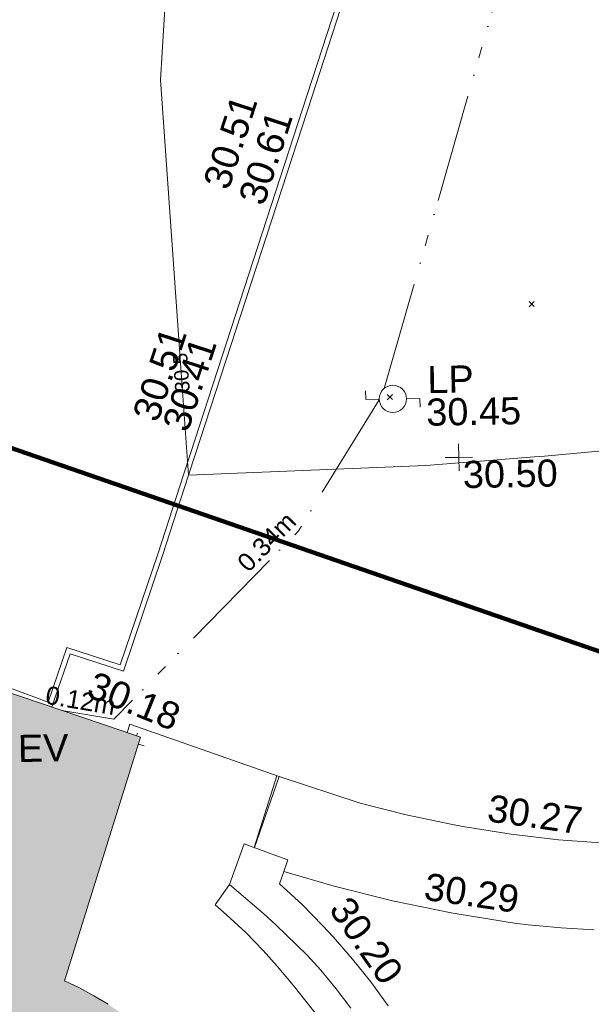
# Model space of a CAD drawing. Header units: millimetres. Extents: x -290717 to 520720, y -103372 to 287762.
# Tile 261 of 375: x 130475 to 138374, y 79420 to 93019. Entities that reach past the tile are written whole.
import ezdxf

# ---------------------------------------------------------------- set-up
doc = ezdxf.new("R2010")
doc.units = ezdxf.units.MM
doc.linetypes.add('IMPORT-UG_ELEC_STREET LIGHTING_QLB2 _2_', pattern=[2700, 1500, -300.0000000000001, 0, -250, 150, -300.0000000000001, 0, -200])
for name, color, linetype, lineweight, true_color in [('00_TOPO_EAVE', 7, 'Continuous', 9, 0x666666), ('00_TOPO_FURN_LAMP_POST', 7, 'Continuous', 9, 0x666666), ('00_UAV_BUILDING_OUTLINE', 5, 'Continuous', 9, 0x0000ff), ('00_UAV_CONCRETE', 9, 'Continuous', 9, 0x808080), ('00_UAV_EAVE', 7, 'Continuous', 9, 0x666666), ('00_UAV_FOOTPATH', 7, 'Continuous', 9, 0xa50000), ('00_UAV_FURN_LAMP_POST', 7, 'Continuous', 9, 0xa50000), ('00_UAV_KERB_BOTTOM', 1, 'Continuous', 9, 0xff0000), ('00_UAV_KERB_TOP', 7, 'Continuous', 9, 0xa500a5), ('00_UAV_LEVEL_SPOT', 7, 'Continuous', 9, 0x666666), ('00_UAV_WALL', 7, 'Continuous', 9, 0x7c00a5), ('01_DTM_CONTOUR_MNR', 7, 'Continuous', 9, 0xa5a552), ('01_DTM_CONTOUR_MNR_LABELS', 7, 'Continuous', 9, 0xa5a552), ('12333-PUM-2D-U-0001-C01 - Rev2_REVIT IMPORT_dwg', 7, 'Continuous', 9, 0x767676), ('A_RHA_Line', 7, 'Continuous', 9, 0x00a600), ('PUM-ELECTRIC-SL-QLB2', 7, 'IMPORT-UG_ELEC_STREET LIGHTING_QLB2 _2_', 9, 0xff7f7f)]:
    doc.layers.add(name, color=color, linetype=linetype, lineweight=lineweight, true_color=true_color)
for name, color, linetype, lineweight in [('00_UAV_SURFACE', 7, 'Continuous', 9), ('A_RHA_Detail', 7, 'Continuous', 9), ('GEN-TEXT', 7, 'Continuous', 9)]:
    doc.layers.add(name, color=color, linetype=linetype, lineweight=lineweight)
doc.styles.add('Arial_1', font='arial.ttf', dxfattribs={"height": 250})
doc.styles.add('Swis721 Lt BT_1', font='swissl.ttf', dxfattribs={"height": 200})
doc.styles.add('Swis721 Lt BT_2', font='swissl.ttf', dxfattribs={"height": 375})

# ---------------------------------------------------------------- blocks, each defined once
blk = doc.blocks.new('12333-PUM-2D-U-0001-C01 - Rev2_REVIT IMPORT_dwg_MSL_Eaves_SYM_1-V78-Site Location Plan Existing')
at = {"layer": '00_TOPO_EAVE', "color": 254, "true_color": 0xcccccc}
for p, q in [((84.05880818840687, 258.1988085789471), (116.0873754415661, 356.5791934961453)), ((356.5791934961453, -116.0873754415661), (147.2435561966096, -47.93638636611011))]:
    blk.add_line(p, q, dxfattribs=at)
blk = doc.blocks.new('12333-PUM-2D-U-0001-C01 - Rev2_REVIT IMPORT_dwg_MSL_Lamp_Post_SYM-2077240-Site Location Plan Existing')
at = {"layer": '00_TOPO_FURN_LAMP_POST', "color": 254, "true_color": 0xcccccc, "flags": 128}
for points in [[(-500.1060478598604, 0), (-1000.212095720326, 0), (-1000.212095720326, 316.7338303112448)], [(500.1060478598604, 0), (1000.21209571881, 0), (1000.21209571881, -316.7338303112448)]]:
    blk.add_lwpolyline(points, dxfattribs=at)
at = {"layer": '00_TOPO_FURN_LAMP_POST', "color": 254, "true_color": 0xcccccc}
blk.add_circle((0, 0), 500.1060478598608, dxfattribs=at)
blk = doc.blocks.new('12333-PUM-2D-U-0001-C01 - Rev2_REVIT IMPORT_dwg_UAV-2077255-Site Location Plan Existing')
at = {"layer": '00_UAV_LEVEL_SPOT', "color": 254, "true_color": 0xcccccc, "flags": 128}
for points in [[(500.0000000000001, 0), (0, 0), (0, 500.0000000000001)], [(0, -500.0000000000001), (0, 0), (-500.0000000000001, 0)]]:
    blk.add_lwpolyline(points, dxfattribs=at)
blk = doc.blocks.new('12333-PUM-2D-U-0001-C01 - Rev2_REVIT IMPORT_dwg_MGS62954_T2_Galway_ITM_3d_Rev1-2077680-Site Location Plan Existing')
at = {"layer": '00_UAV_CONCRETE', "color": 254, "true_color": 0xcccccc, "flags": 128}
blk.add_lwpolyline([(534038114.1108117, 725632057.0618747), (534037581.852, 725632750.8345), (534037367.0075736, 725633018.619787), (534037175.8519999, 725633238.8345), (534036940.9283855, 725633489.1902126), (534036680.040969, 725633739.0572511), (534036527.0156951, 725633881.6522334), (534036726.5075468, 725634156.0472265)], dxfattribs=at)
at = {"layer": '00_UAV_FOOTPATH', "color": 254, "true_color": 0xcccccc, "flags": 128}
for points in [[(534035349.3266553, 725636280.8783555), (534035390.5935, 725636393.3545), (534037441.5935, 725635636.3545002), (534038554.5935, 725635250.3545), (534039186.1791149, 725635076.6993076), (534039824.4826465, 725634929.6445007), (534039988.5935, 725634896.3545002), (534040024.559492, 725634890.0385182), (534040633.7452346, 725634783.0595131), (534041283.0753632, 725634696.8800559), (534041935.44474, 725634637.9673165)], [(534041756.9015221, 725633444.5522634), (534041301.4380479, 725633476.573857), (534041001.4951916, 725633510.3322992), (534040847.7150178, 725633527.6401931), (534040683.8519999, 725633550.8345001), (534039866.080618, 725633695.709419), (534039785.8520002, 725633711.8345001), (534038975.6102967, 725633894.1725316), (534038173.7148376, 725634110.280023), (534037482.8519999, 725634325.8345001)]]:
    blk.add_lwpolyline(points, dxfattribs=at)
at = {"layer": '00_UAV_KERB_BOTTOM', "color": 254, "true_color": 0xcccccc, "flags": 128}
for points in [[(534041199.2294124, 725654272.1952813), (534039630.5935, 725649698.3544999), (534039580.2270015, 725649557.4925431), (534038710.5935, 725647125.3544999), (534037923.6880752, 725644845.6910627), (534036292.5843765, 725640120.3869187), (534036196.0748683, 725639840.7990669)], [(534036196.0748683, 725639840.7990669), (534035816.5935, 725638738.3544999), (534035272.5935, 725637217.3545), (534034540.5935001, 725637471.3544999), (534034265.5935, 725636720.3545), (534033665.5117798, 725636952.9704477), (534031595.5935, 725637755.3544999), (534028977.9128458, 725638691.3944124), (534026248.5935002, 725639667.3545), (534025520.569249, 725637696.067142), (534024960.6805, 725636180.0440001), (534022843.6805001, 725636781.044), (534021699.0467719, 725637080.2408259), (534020758.6805, 725637326.044), (534020549.6805001, 725640916.0439999), (534020519.8383491, 725641346.8224517), (534020256.475177, 725645148.5316423), (534019068.2135424, 725645183.0933862), (534016972.6805, 725645244.0440001), (534014069.7659481, 725645305.2328852), (534012892.6805001, 725645330.044), (534012370.6805001, 725644527.044), (534010651.6805, 725644626.044), (534010595.8489875, 725644006.1415368)]]:
    blk.add_lwpolyline(points, dxfattribs=at)
at = {"layer": '00_UAV_KERB_TOP', "color": 254, "true_color": 0xcccccc, "flags": 128}
for points in [[(534041266.5514363, 725654252.7419388), (534039696.6599938, 725649675.2152342), (534039647.6013095, 725649538.0108926), (534038776.6365302, 725647102.1496131), (534037991.0221909, 725644826.2288461), (534036359.9169881, 725640100.9253242), (534036263.1965778, 725639820.7267852)], [(534036263.1965778, 725639820.7267853), (534035882.645702, 725638715.1751542), (534035315.1534944, 725637128.4919783), (534034582.6618798, 725637382.6625657), (534034315.0149775, 725636651.743207)]]:
    blk.add_lwpolyline(points, dxfattribs=at)
at = {"layer": '00_UAV_SURFACE', "color": 254, "true_color": 0xcccccc}
for p, q in [((534037410.1661021, 725635647.9539832), (534037078.9121668, 725634662.26422)), ((534037084.665198, 725634660.021033), (534037441.5935, 725635636.3544999))]:
    blk.add_line(p, q, dxfattribs=at)
at = {"layer": '00_UAV_WALL', "color": 254, "true_color": 0xcccccc, "flags": 128}
blk.add_lwpolyline([(534038890.9957772, 725632445.6804185), (534038657.1389943, 725632777.0031654), (534038409.612987, 725633098.2423799), (534038148.8519999, 725633408.8345001), (534038006.066137, 725633568.2585819), (534037725.9768934, 725633861.5396297), (534037420.1987872, 725634152.2487513), (534037482.4906229, 725634324.145271), (534037482.8519999, 725634325.8345001), (534037539.3663123, 725634482.7267343), (534037364.1783544, 725634551.0349596), (534036939.9494204, 725634716.4477308), (534036726.5075468, 725634156.0472265), (534037193.852, 725633742.8345), (534037359.25686, 725633587.698843), (534037786.8519999, 725633162.8345), (534037970.383294, 725632950.063466), (534038177.9659134, 725632689.7276008), (534038374.4647131, 725632420.9274366)], dxfattribs=at)
at = {"layer": '01_DTM_CONTOUR_MNR', "color": 254, "true_color": 0xcccccc, "flags": 128}
blk.add_lwpolyline([(534042587.9888192, 725640099.8403026), (534041182.1920258, 725639993.8636365), (534041047.1961574, 725639988.470969), (534039544.1975282, 725639896.7115564), (534036260.0000001, 725639820.0000002), (534036184.4651487, 725641238.6184862), (534035969.0620371, 725645284.0998907), (534036090, 725646800.0000001)], dxfattribs=at)
at = {"xscale": 0.375, "yscale": 0.375, "zscale": 0.375}
for name, p in [('12333-PUM-2D-U-0001-C01 - Rev2_REVIT IMPORT_dwg_MSL_Lamp_Post_SYM-2077240-Site Location Plan Existing', (534039102.5935, 725640823.3544999)), ('12333-PUM-2D-U-0001-C01 - Rev2_REVIT IMPORT_dwg_UAV-2077255-Site Location Plan Existing', (534040000.0000001, 725640000)), ('12333-PUM-2D-U-0001-C01 - Rev2_REVIT IMPORT_dwg_MSL_Eaves_SYM_1-V78-Site Location Plan Existing', (534035449.4072435, 725636136.8660975))]:
    blk.add_blockref(name, p, dxfattribs=at)
at = {"layer": '00_UAV_BUILDING_OUTLINE', "color": 251, "true_color": 0x666666, "insert": (534034924.5367981, 725637142.5915741), "char_height": 375, "width": 1495.902363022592, "attachment_point": 1, "rotation": 337.07459856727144, "line_spacing_factor": 1.005061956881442, "style": 'Swis721 Lt BT_2'}
blk.add_mtext('30.18', dxfattribs=at)
at = {"layer": '00_UAV_EAVE', "insert": (534033837.9633088, 725636273.6479424), "char_height": 375, "width": 736.078940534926, "attachment_point": 1, "line_spacing_factor": 1.005061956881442, "style": 'Swis721 Lt BT_2'}
blk.add_mtext('EV', dxfattribs=at)
at = {"layer": '00_UAV_FOOTPATH', "color": 251, "true_color": 0x666666, "char_height": 375, "width": 1495.902363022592, "attachment_point": 1, "line_spacing_factor": 1.005061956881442, "style": 'Swis721 Lt BT_2'}
for s, insert, rotation in [('30.27', (534040349.3052403, 725635339.8079743), 350.95508452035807), ('30.29', (534039456.0652949, 725634272.8060437), 350.8439695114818)]:
    blk.add_mtext(s, dxfattribs=dict(at, insert=insert, rotation=rotation))
at = {"layer": '00_UAV_FURN_LAMP_POST', "color": 251, "true_color": 0x666666, "char_height": 375, "attachment_point": 1, "line_spacing_factor": 1.005061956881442, "style": 'Swis721 Lt BT_2'}
for s, insert, width in [('LP', (534039583.5235642, 725641269.1917062), 707.5855621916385), ('30.45', (534039560.9800527, 725640818.6296078), 1495.902363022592)]:
    blk.add_mtext(s, dxfattribs=dict(at, insert=insert, width=width))
at = {"layer": '00_UAV_KERB_BOTTOM', "color": 251, "true_color": 0x666666, "char_height": 375, "width": 1495.902363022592, "attachment_point": 1, "rotation": 70.956098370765, "line_spacing_factor": 1.005061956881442, "style": 'Swis721 Lt BT_2'}
for s, insert in [('30.51', (534036527.7855785, 725643852.6921772)), ('30.41', (534035906.0323956, 725640518.2938555))]:
    blk.add_mtext(s, dxfattribs=dict(at, insert=insert))
at = {"layer": '00_UAV_KERB_TOP', "color": 251, "true_color": 0x666666, "char_height": 375, "width": 1495.902363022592, "attachment_point": 1, "line_spacing_factor": 1.005061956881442, "style": 'Swis721 Lt BT_2'}
for s, insert, rotation in [('30.61', (534037010.9285575, 725643628.1198512), 70.95607973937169), ('30.51', (534035495.6233541, 725640663.7418164), 70.95607974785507)]:
    blk.add_mtext(s, dxfattribs=dict(at, insert=insert, rotation=rotation))
at = {"layer": '00_UAV_LEVEL_SPOT', "insert": (534040051.8765643, 725639949.1441547), "char_height": 375, "width": 1495.902363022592, "attachment_point": 1, "line_spacing_factor": 1.005061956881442, "style": 'Swis721 Lt BT_2'}
blk.add_mtext('30.50', dxfattribs=at)
at = {"layer": '00_UAV_WALL', "color": 251, "true_color": 0x666666, "insert": (534038396.0797378, 725633998.6386093), "char_height": 375, "width": 1495.902363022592, "attachment_point": 1, "rotation": 304.1054646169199, "line_spacing_factor": 1.005061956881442, "style": 'Swis721 Lt BT_2'}
blk.add_mtext('30.20', dxfattribs=at)
at = {"layer": '01_DTM_CONTOUR_MNR_LABELS', "color": 251, "true_color": 0x666666, "insert": (534036085.1120812, 725641233.3283963), "char_height": 200, "width": 620.5117196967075, "attachment_point": 2, "rotation": 93.04785625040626, "line_spacing_factor": 1.005061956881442, "style": 'Swis721 Lt BT_1'}
blk.add_mtext('30.5', dxfattribs=at)
blk = doc.blocks.new('12333-PUM-2D-U-0001-C01 - Rev2_REVIT IMPORT_dwg-1620468-Site Location Plan Existing')
at = {"layer": 'GEN-TEXT', "color": 253, "true_color": 0xaaaaaa}
for p, q in [((399927.9948137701, 26209.28848232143), (399998.7054918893, 26279.99916044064)), ((399998.7054918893, 26209.28848232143), (399927.9948137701, 26279.99916044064)), ((397946.4299146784, 24958.78719585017), (398017.1405927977, 25029.49787396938)), ((398017.1405927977, 24958.78719585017), (397946.4299146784, 25029.49787396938))]:
    blk.add_line(p, q, dxfattribs=at)
at = {"layer": 'PUM-ELECTRIC-SL-QLB2', "color": 254, "true_color": 0xffd4d4, "flags": 128}
for points in [[(397906.4709149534, 25115.98561971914), (400490.3501528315, 33575.64382138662), (402897.350152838, 42654.64382129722), (403770.3501528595, 47866.64382135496), (403886.3501528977, 55624.64382138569), (403508.3501528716, 58601.64382134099), (401864.3501529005, 67972.64382138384), (400502.3501529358, 74624.64382138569), (399321.3501528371, 78696.64382131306), (396199.3501528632, 86118.64382133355), (393351.3501528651, 89605.64382129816), (390426.350152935, 94365.64382130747), (388193.3501529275, 99723.64382131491), (386636.1590225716, 104793.5218843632)], [(397835.6724116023, 24958.96603527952), (396688.350152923, 23169.64382131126), (394092.3501529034, 20613.64382132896), (393375.0267017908, 20747.3096973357)]]:
    blk.add_lwpolyline(points, dxfattribs=at)
blk.add_blockref('12333-PUM-2D-U-0001-C01 - Rev2_REVIT IMPORT_dwg_MGS62954_T2_Galway_ITM_3d_Rev1-2077680-Site Location Plan Existing', (-533641079.6498471, -725615854.3561786))
at = {"layer": 'PUM-ELECTRIC-SL-QLB2', "char_height": 250, "width": 1160.025439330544, "attachment_point": 2, "line_spacing_factor": 0.9417779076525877, "style": 'Arial_1'}
for s, insert, rotation in [('0.34m', (396155.9827146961, 23114.61977843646), 44.555165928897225), ('0.12m', (393658.8303612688, 21003.55630817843), 349.4445776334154)]:
    blk.add_mtext(s, dxfattribs=dict(at, insert=insert, rotation=rotation))

msp = doc.modelspace()

# ---------------------------------------------------------------- hatches: boundary and pattern name
at = {"layer": 'A_RHA_Detail', "true_color": 0xc0c0c0}
h = msp.add_hatch(color=9, dxfattribs=at)
h.paths.add_polyline_path([(-80880.60083898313, -68502.79057078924), (-80400.86592458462, -68483.4150911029), (-80400.86592458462, -62984.64684182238), (-24474.85765180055, -63009.32043784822), (-24456.14471274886, -50840.30023854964), (-36622.55041054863, -50831.65104346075), (-36622.5504104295, -44228.57792609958), (-50959.05265825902, -44213.68205212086), (-50959.05265825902, -42573.78171509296), (-54563.93258049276, -42571.21897729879), (-54565.69773355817, -45054.17447471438), (-92408.82109324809, -45027.27149617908), (-92411.78875845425, -49201.74309219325), (-100061.9988811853, -49201.74309219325), (-100052.221444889, -64852.82557835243), (-86120.90825231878, -64852.82557835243), (-86092.16626519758, -62957.90041523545), (-84861.10047611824, -62957.90041520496), (-84854.79054275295, -68240.10973718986), (-80870.60226895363, -68240.10973718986)])
h.paths.add_polyline_path([(-137238.9269955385, -68461.93840922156), (-132719.7426408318, -68433.06336920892), (-132847.0731201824, -62850.0428228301), (-130454.6837966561, -62916.63108081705), (-130498.2830220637, -61355.8539363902), (-117581.136331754, -61423.42893434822), (-117492.3908565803, -49183.91309186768), (-125136.5200282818, -49178.47881939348), (-125133.5727033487, -45032.61887132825), (-163007.1824077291, -45005.69421944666), (-163007.1824077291, -44090.29634113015), (-163123.8521375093, -44090.21339942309), (-163122.6389897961, -42383.751842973), (-166563.8543420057, -42383.75184295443), (-166565.0349082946, -44044.3982420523), (-193158.4656786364, -44025.49275802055), (-193195.152889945, -62863.6565097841), (-137269.7106414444, -62916.63108078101), (-137254.3708868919, -65679.90523788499)])
h.paths.add_polyline_path([(120310.9497607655, -32334.2823016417), (120312.4652266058, -31610.73011961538), (133451.2244789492, -31638.24899384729), (133469.2230092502, -19717.98315777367), (121295.7536929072, -19692.48606427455), (121319.8434528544, -8190.941560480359), (112277.0825929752, -8172.001674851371), (112263.1769726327, -14811.12345451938), (78285.85310969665, -14739.95861435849), (78292.82277619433, -8167.077575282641), (76545.55099677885, -8163.40371230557), (69355.76844230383, -8152.931592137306), (69353.66597202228, -9156.746357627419), (68372.60878942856, -9154.691552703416), (68372.60878942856, -13705.52853212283), (69333.72334743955, -13707.54156767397), (69325.07112544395, -16249.53369225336), (66623.4489111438, -16249.53369225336), (66619.79243932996, -17995.29925522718), (65989.07757491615, -17995.29925522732), (65985.44262769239, -19730.78799479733), (57152.23993372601, -19712.28702423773), (57127.42535098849, -31559.89461998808), (70277.87165423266, -31587.43801817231), (70277.87165428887, -32271.74147154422), (78263.96947906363, -32285.12944888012), (78266.62669288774, -31019.79372153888), (112335.8856506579, -31091.15111856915), (112335.8856506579, -32317.57330550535), (119781.4233959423, -32333.17321910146)])
h.paths.add_polyline_path([(7503.71740934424, -1791.43926322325), (15482.43097389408, -674.0213230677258), (15484.0826184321, 148.1327206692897), (56188.28042539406, 205.5276654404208), (56155.8432600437, 14338.31663138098), (18016.62665932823, 14236.4814953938), (17967.9025208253, 34313.18372075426), (21727.10644861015, 34324.06926249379), (21708.9097307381, 40608.10218319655), (18009.66447156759, 40608.10218325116), (17995.54603703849, 45483.75063445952), (9770.084212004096, 45420.63294734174), (3966.216019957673, 45443.14492469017), (3984.771235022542, 14176.56786831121), (1023.062455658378, 14176.56786840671), (-276.5134647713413, 14190.52623465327), (-231.6790044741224, 5976.811441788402), (-226.4491536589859, 193.7444677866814), (1220.250839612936, 179.5999159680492), (7477.609307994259, 143.2867556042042), (7488.638446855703, -674.0213230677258)])
h.paths.add_polyline_path([(77755.59663317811, 53.47451145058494), (77729.51881611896, 1699.844979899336), (94464.47132486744, 1659.976083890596), (94606.37913471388, 17991.39023626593), (88810.41901146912, 18015.03260816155), (88799.89418497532, 14436.74271609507), (69413.88950349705, 14457.87738898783), (69377.35724448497, 99.62816357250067), (70760.85642036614, 92.0068082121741)])
h.paths.add_polyline_path([(61252.12079698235, 46453.95617369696), (105774.7348988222, 46472.68783510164), (105768.2642197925, 61852.61234310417), (92285.13876306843, 61852.61234310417), (92308.59670397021, 65784.30757142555), (96107.46680002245, 65767.6044524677), (96059.6808111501, 75209.20847378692), (101084.8427276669, 75071.88872768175), (104988.0046543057, 74765.36560410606), (108403.6894220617, 74363.84089439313), (112009.2703903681, 73787.25420864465), (115645.3524814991, 73049.69667210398), (116890.8108050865, 72761.69136255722), (120208.9929832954, 71893.18353872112), (120865.241739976, 71703.68487155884), (124135.6329505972, 70669.67317909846), (127435.6253142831, 69480.50055823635), (127820.4368655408, 69394.93141813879), (128274.3081769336, 69331.69585757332), (128731.879114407, 69306.66104520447), (129189.9401456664, 69320.00258265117), (129645.2782985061, 69371.62688830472), (130094.6997111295, 69461.17185607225), (130535.0520071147, 69588.00939078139), (130963.2464342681, 69751.2498188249), (131376.279516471, 69949.74812593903), (131771.254123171, 70182.11198906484), (132162.5575600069, 70460.54046602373), (132496.0921582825, 70741.69081117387), (132820.8713676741, 71064.98072578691), (133117.4593294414, 71414.31364276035), (133383.77568926, 71787.23923958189), (133616.5473239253, 72178.53728446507), (133817.1647262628, 72590.54524901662), (133982.6025969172, 73017.89547517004), (134111.7005086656, 73457.59040804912), (134203.5529320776, 73906.545904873), (134257.5155882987, 74361.61286220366), (134272.5462649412, 74819.59931534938), (134250.5259874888, 75277.29281749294), (134189.6227572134, 75731.48297750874), (134090.9274700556, 76178.98397761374), (133955.1324028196, 76616.65691996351), (133783.1900598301, 77041.4318434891), (133576.3064937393, 77450.3292564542), (133335.9328436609, 77840.48103831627), (133063.7551572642, 78209.15055536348), (132761.6825665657, 78553.75185442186), (132431.8338935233, 78871.86780505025), (132076.5227904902, 79161.26705200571), (131698.2415079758, 79419.91966864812), (131299.6434187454, 79646.01139199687), (131093.5942456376, 79746.34209763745), (132146.0467355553, 83110.22226149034), (122787.763295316, 86282.54285521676), (121604.3555410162, 82800.35918872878), (117095.9864226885, 83870.84033788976), (116841.9598400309, 83526.35449576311), (116120.5435466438, 91221.9361197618), (110237.7341284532, 91274.27491024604), (110194.3680786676, 90435.39030217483), (104988.0046543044, 90486.49901569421), (104973.2761846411, 94309.82427956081), (103746.1314668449, 94309.82427962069), (103839.9937121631, 122852.1474272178), (96365.09202303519, 122931.9599471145), (96350.3400238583, 123952.416858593), (104555.5505249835, 123902.1925258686), (104607.3234457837, 120248.5396157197), (125502.5015002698, 120134.193340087), (125662.0200253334, 137657.3796883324), (114479.5865733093, 137699.2256881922), (114382.3062641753, 129149.9458158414), (104644.1590035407, 129187.997507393), (104577.9931702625, 126217.3903165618), (101184.4926405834, 126159.1566967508), (101264.6166812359, 135959.2655565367), (89967.23177303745, 135988.8856164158), (89927.63362986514, 125823.6463181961), (93630.53562299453, 125840.7948842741), (93580.6568888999, 122931.9599471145), (88697.38835373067, 122904.7310127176), (88679.38989541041, 95739.0914377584), (86378.25848993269, 95739.0914377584), (86378.18187189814, 96178.10083375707), (83279.5074328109, 96200.92083330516), (83273.62493422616, 95735.74732136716), (70169.67509616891, 95733.22421950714), (70166.2684274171, 96272.07409350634), (66674.99731291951, 96257.14073659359), (66654.74538556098, 95755.71092140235), (65784.77231076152, 95755.71092140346), (65887.65094981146, 117470.6305650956), (53473.34271625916, 117487.9046429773), (53434.44066306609, 98570.4634906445), (40649.41626913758, 98570.46349066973), (40610.16711556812, 94406.01479082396), (38853.82372865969, 94410.36303444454), (38848.65589191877, 89463.65332732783), (40612.46601909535, 89518.45976927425), (40665.38257359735, 86257.73741131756), (38372.19584673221, 86305.7230928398), (38369.79373532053, 76901.0507917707), (50937.95125076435, 76944.40198877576), (50922.88567283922, 74598.78180893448), (56484.90611318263, 74588.85093774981), (56484.9061131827, 75194.85181998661), (92465.40372273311, 75233.02581663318), (92645.92783659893, 71766.64845097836), (89810.5550181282, 69362.83965827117), (85313.16173971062, 69360.94750424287), (85313.16173971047, 66907.40508090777), (75210.14498260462, 66903.15451592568), (75210.14498260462, 63815.70944554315), (70819.40014306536, 63815.70999204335), (70819.21601502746, 64253.35708063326), (69456.8341568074, 64253.35708063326), (69455.71957374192, 66901.99623168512), (61303.3285675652, 66898.56680686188), (61304.56054652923, 63970.32021231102), (70500.41048205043, 63970.32021223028), (70500.40885431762, 61852.59006210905), (61245.64388480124, 61848.69637492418), (61252.12079698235, 46455.07044720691)])
h.paths.add_polyline_path([(-17153.16561239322, 48569.32684293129), (-17153.16561227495, 60770.38083690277), (-29362.88357762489, 60774.7042869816), (-29362.88357762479, 67399.20394583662), (-43507.25361058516, 67405.01911302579), (-43488.53133082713, 69093.07334179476), (-45766.41866234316, 69109.32868391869), (-45794.34620035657, 67405.01911302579), (-47272.11273197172, 67404.21245453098), (-47272.44887636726, 66454.91798912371), (-86004.56386335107, 66468.6329952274), (-86006.66970790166, 60521.58362724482), (-92662.8772251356, 60521.58362724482), (-92666.53762789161, 50184.35611936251), (-79752.016597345, 50179.78302554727), (-79752.016597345, 48591.49323813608), (-17157.71631240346, 48569.32845421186)])
h.paths.add_polyline_path([(-201056.4185879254, 48628.75479108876), (-138377.9751621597, 48634.64535782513), (-138377.9751621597, 50133.28202330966), (-125467.710581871, 50134.49533928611), (-125468.6909603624, 60566.19036866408), (-132186.8595615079, 60565.86652591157), (-132187.4203588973, 66533.01978768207), (-170643.3098734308, 66805.61809689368), (-170643.3098732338, 67738.78475851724), (-200340.0100486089, 67488.93693767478), (-200348.7175167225, 60827.7802510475), (-201057.5650552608, 60827.71357562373), (-201056.6510294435, 51102.0431337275)])
h.paths.add_polyline_path([(-240051.5126725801, 54769.1949116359), (-239444.4902595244, 54811.10754483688), (-239186.5396225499, 54841.92927608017), (-238764.8191578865, 54940.98166103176), (-238382.4735933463, 55122.46891391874), (-237990.3402229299, 55354.87497237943), (-237269.2031026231, 55936.21514997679), (-237030.2712443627, 56228.66101920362), (-236793.0039600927, 56569.31473977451), (-236554.5880579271, 57004.26389721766), (-236432.7219585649, 57267.46508911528), (-236300.0815274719, 57753.26239002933), (-236250.7285154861, 58017.17885687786), (-236235.6490610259, 58516.21786795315), (-236233.2538430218, 58987.85640057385), (-236213.702979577, 59823.48083772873), (-236363.8287856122, 59820.8603820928), (-236634.0279869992, 60698.06075831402), (-236391.9547756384, 61432.1972634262), (-236225.4740089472, 61435.10319604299), (-236201.6036570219, 62637.68779599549), (-232563.5271750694, 62639.28734435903), (-232563.5271750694, 63049.03842407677), (-232732.1945866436, 63049.15302221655), (-232860.1521278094, 63457.9589027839), (-232731.6068089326, 63914.24862701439), (-232560.8209657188, 63914.24862701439), (-232521.9864006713, 70597.99604498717), (-240628.6947850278, 70598.85496274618), (-240629.7923196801, 72350.98321581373), (-246412.6011213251, 72347.36085937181), (-246412.6011213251, 70616.45923939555), (-254449.5805725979, 70618.60952619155), (-254454.637144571, 70754.06491724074), (-254469.7140363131, 73191.6627625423), (-263883.2532625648, 73267.83063692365), (-263902.4181505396, 68260.74348557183), (-263714.8217520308, 68259.82096576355), (-263552.9672900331, 67819.6543439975), (-263719.0883117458, 67392.20684197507), (-263913.629869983, 67392.20684288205), (-263956.7001914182, 58633.76423459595), (-260181.1963171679, 58611.22607638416), (-260192.3146984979, 56354.25111578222), (-257184.684388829, 56339.46086010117), (-257213.4419958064, 57092.93866025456), (-257338.5163846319, 57093.27331227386), (-257471.0109295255, 57531.7457231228), (-257338.5163845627, 58062.22513700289), (-257203.4956297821, 58064.06881293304), (-257173.5751889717, 58598.54056827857), (-256478.2273617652, 58575.27357918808), (-256478.2273617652, 58788.51859477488), (-256013.0091299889, 58911.92701537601), (-255397.0786589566, 58780.99767608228), (-255397.0786664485, 58595.98242230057), (-243809.8853614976, 58585.92793205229), (-243805.3570672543, 58352.04527760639), (-243740.9394682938, 57884.52572396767), (-243619.083060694, 57421.84877501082), (-243424.3877541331, 56943.65915328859), (-243247.1437899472, 56608.24157716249), (-243003.0710577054, 56249.99021479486), (-242732.2093200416, 55932.75703086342), (-242371.7230179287, 55603.12658814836), (-242141.2551255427, 55424.88676771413), (-241804.9643038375, 55216.88439829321), (-241529.464082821, 55077.02869058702), (-241100.6275144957, 54917.18295005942), (-240836.2134980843, 54840.82833179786), (-240453.4486196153, 54788.6078413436), (-240203.3756532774, 54776.52967577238)])
h.paths.add_polyline_path([(40276.69022620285, 59895.3641775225), (40328.62676026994, 69196.9439153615), (36588.99968782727, 69217.82459101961), (36619.46637569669, 74674.25962431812), (32264.36460075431, 74687.02318924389), (32233.48293864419, 69156.26826309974), (11916.69390488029, 69269.70959690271), (11966.66200108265, 78218.75165977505), (29087.50901742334, 78123.15526811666), (29143.44567202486, 88141.13700481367), (15719.34879623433, 88216.09212957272), (15732.60379610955, 90589.99788900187), (4594.294101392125, 90652.19003492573), (4525.129359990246, 78265.12250452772), (10096.76365550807, 78234.01258734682), (10077.43887221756, 74773.03821913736), (4547.641142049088, 74803.91453678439), (4465.579974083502, 60107.16002351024), (19125.89094757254, 60025.30234268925), (19139.86249371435, 62527.53804648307), (31738.59196305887, 62457.19146407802), (31724.55430855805, 59943.11609818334), (38369.79364222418, 59906.01157297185)])
h.paths.add_polyline_path([(-246083.0241259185, 72334.29150213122), (-246083.0594797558, 72334.30275087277), (-246208.2905500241, 72334.29150213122)])
h.paths.add_polyline_path([(-114575.3004830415, 112178.0758696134), (-114575.3246436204, 112178.0758696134), (-114707.2752166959, 115801.5811617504)])
h.paths.add_polyline_path([(-154699.9178766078, 101760.4080976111), (-114382.0503338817, 101776.0542915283), (-114382.0503338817, 106926.936016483), (-113755.641395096, 106927.1791078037), (-113757.5507412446, 111847.2721532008), (-114431.6837526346, 111847.2721532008), (-114431.8098651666, 112178.075869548), (-114575.3004830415, 112178.0758696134), (-114578.9984943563, 121707.2390834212), (-123056.9849702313, 121707.2390834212), (-123068.8201032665, 156452.7036899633), (-119381.2340625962, 156454.1347343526), (-119381.2340625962, 160165.8603541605), (-115501.031452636, 160167.3661472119), (-115503.3750945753, 166206.5793118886), (-132411.7987151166, 166599.6604729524), (-132411.8243306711, 166665.6603411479), (-135275.0124468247, 166664.5489553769), (-135275.0124468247, 166628.1883102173), (-135911.3205077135, 166628.1944503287), (-135911.3479256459, 166352.1604668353), (-152521.1633846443, 166345.7145607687), (-152518.3680955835, 159142.6836790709), (-150699.3133726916, 159117.9265656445), (-150755.6690356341, 122560.6912032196), (-151059.2005266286, 122560.6912032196), (-151061.0981347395, 121302.4374931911), (-154138.3148337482, 121372.6012653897), (-154138.3148337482, 121865.183451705), (-154704.3888425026, 121867.2611370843), (-154688.5451973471, 119352.3937021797), (-154745.5933227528, 119352.3715636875), (-154745.5763474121, 118722.1532660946), (-160794.1544526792, 118748.744283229), (-160794.1544527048, 119410.5425977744), (-163852.1622693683, 119422.408321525), (-163855.0715294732, 118762.2003111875), (-167568.6765459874, 118778.5256058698), (-166634.6619849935, 124395.1277019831), (-166843.6206842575, 124471.2090400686), (-167568.6765459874, 124707.6250904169), (-168028.2173235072, 124841.3808643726), (-168630.5006276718, 124991.3056740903), (-169238.2056070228, 125117.4693074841), (-169850.3952285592, 125219.6772877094), (-170466.1255403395, 125297.7720169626), (-171089.1102599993, 125351.8553033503), (-171704.4065937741, 125381.1774254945), (-172325.0479971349, 125386.3595015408), (-172782.2248668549, 125374.5832363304), (-173401.7764236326, 125337.4554476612), (-174019.3926983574, 125276.0328036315), (-174634.1213722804, 125190.4100127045), (-175245.0145766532, 125080.7190996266), (-176047.1958093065, 124895.7675261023), (-176665.4852587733, 124724.7228134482), (-177045.3001228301, 124609.1129151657), (-177631.5127793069, 124405.2077276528), (-176665.4852586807, 118818.5158793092), (-177558.9402083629, 118822.4435769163), (-177662.2853368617, 125263.4341236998), (-176365.3912352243, 126542.9270807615), (-159462.2970490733, 126319.9103917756), (-157057.7396790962, 128609.0850976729), (-157060.6673204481, 136153.1661957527), (-158638.8016610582, 137740.2441626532), (-159352.3735831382, 137740.2441626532), (-161634.4140635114, 140201.1078539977), (-168727.9404946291, 140256.8191147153), (-171035.0401162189, 137942.884730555), (-174184.1459014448, 137942.884730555), (-176460.1168228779, 140292.2858551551), (-177341.68569345, 140292.285855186), (-177341.7114445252, 140358.4281613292), (-183428.5803825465, 140356.0660244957), (-185921.6385984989, 137917.4639097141), (-185921.6385985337, 131757.309115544), (-186906.8767412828, 131756.9267734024), (-187725.3914540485, 130809.9989183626), (-187724.0588902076, 127376.1828149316), (-186481.0281350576, 126304.557648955), (-186479.4846755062, 122327.2959175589), (-185176.2828158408, 121059.4673825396), (-180304.1129154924, 121059.4673825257), (-180304.1136492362, 118802.0484409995), (-193555.3706955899, 118802.0484409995), (-193555.3686998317, 133117.8341649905), (-192593.6442938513, 133118.2073819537), (-192593.6442938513, 134200.8158367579), (-192224.6284783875, 134200.9592041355), (-192225.5653014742, 136615.0101267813), (-192595.0012461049, 136615.0101267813), (-192595.4357332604, 137734.4745166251), (-193589.2709668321, 137734.4746851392), (-193589.2685988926, 147474.5705834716), (-193163.2062206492, 147492.8644728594), (-192606.8095195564, 147551.4951472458), (-192359.9383250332, 147589.5931622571), (-192199.8207947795, 147616.5827293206), (-191882.7548926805, 147682.9245600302), (-191568.5380071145, 147761.6632019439), (-191020.2573150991, 147932.4221712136), (-190950.5841382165, 147955.8263236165), (-190647.7999969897, 148070.951423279), (-190349.769078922, 148197.8750093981), (-190056.9509284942, 148336.4013817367), (-189769.7970512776, 148486.316942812), (-189375.4954991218, 148717.2624196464), (-189132.9060261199, 148873.2749095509), (-188867.5421091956, 149059.0543930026), (-188609.6764469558, 149255.1087866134), (-188354.9814056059, 149465.3525772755), (-188079.6339208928, 149713.8792482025), (-187884.9836199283, 149901.8220103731), (-187538.2510284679, 150274.4802367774), (-187446.2998447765, 150378.396083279), (-187241.3270201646, 150629.2310214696), (-187046.3599558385, 150887.9197697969), (-186861.699277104, 151154.0634500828), (-186546.1373636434, 151669.8298752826), (-186524.4196769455, 151707.063245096), (-163675.289831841, 151669.8298752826), (-163687.5843044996, 148134.0767945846), (-157303.6541541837, 148136.4921063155), (-157303.6541541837, 155759.9150161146), (-157557.4317586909, 155765.0384228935), (-157555.9168973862, 166678.0466575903), (-187009.2021991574, 166699.7464767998), (-187013.0952111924, 162054.4009359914), (-188707.1775469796, 162044.5925187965), (-188705.9961893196, 155021.5333641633), (-188737.9999316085, 154650.5326603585), (-188799.0133970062, 154283.1866125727), (-188857.2045401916, 154035.4341107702), (-188966.1106131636, 153679.3368924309), (-189102.6200311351, 153332.8820747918), (-189265.8911677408, 152998.2056672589), (-189454.9174010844, 152677.3710606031), (-189645.2484685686, 152421.322012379), (-189916.9563410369, 152104.2450531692), (-190212.7041973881, 151809.4634871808), (-190530.6686598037, 151538.7947475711), (-190868.889367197, 151293.9075915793), (-191225.2810786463, 151076.3118324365), (-191597.6465194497, 150887.3490190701), (-192092.8415776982, 150682.5621956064), (-192485.2937347, 150569.6612301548), (-192903.8930807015, 150482.2408890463), (-193187.215491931, 150440.8868273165), (-193594.1866364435, 150407.1257787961), (-193594.5953882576, 151459.989522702), (-205369.2399268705, 151455.4201248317), (-205354.452352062, 113350.0822379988), (-207187.1580384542, 113349.3709450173), (-207184.3024929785, 105991.0636522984), (-205312.8709512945, 105991.0636522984), (-205311.2365670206, 101769.6553082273), (-175488.645120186, 101781.2285901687), (-175488.645120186, 110889.6985621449), (-154703.462766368, 110897.5679794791), (-154700.5193329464, 103310.2697088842)])
h.paths.add_polyline_path([(193735.9435692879, 113047.8274775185), (208865.0938716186, 114991.026643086), (208976.1154122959, 114126.6471161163), (216447.8967330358, 115086.3281915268), (216038.7305308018, 118271.970241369), (232648.5073383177, 120405.3421627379), (233425.9936153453, 114352.0734369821), (240632.2017567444, 115277.6440986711), (239854.8412683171, 121329.9334728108), (256406.8682407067, 123455.8879629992), (257091.7572256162, 118089.1198988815), (264572.287122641, 119040.8180953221), (261877.8350554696, 138524.7609215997), (259178.7147038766, 138221.6086023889), (259197.3483654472, 137439.0084132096), (254686.1480587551, 136897.0007613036), (255412.6810205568, 131314.8303174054), (240852.7447965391, 129522.4514055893), (239771.0426540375, 137918.8519126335), (240649.582243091, 138010.1984551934), (240062.3063116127, 142776.6750342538), (239165.7694641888, 142685.0143484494), (237630.9646614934, 151018.3171733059), (266172.8791088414, 154560.7889781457), (271297.187694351, 142612.4006970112), (276531.7397502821, 144861.0987145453), (274941.5029779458, 148527.903728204), (302074.530765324, 160134.9084326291), (300215.9323773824, 164320.1841173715), (301528.161327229, 164907.0997990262), (300405.1237791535, 167477.8916353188), (299016.6944531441, 166945.7181825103), (295626.7488506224, 174518.7544287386), (294333.0289184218, 177537.1551681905), (287288.847594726, 174518.7544287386), (289427.6893504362, 169661.0163464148), (272956.7816584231, 162557.1203578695), (271943.2187786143, 164897.4305293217), (267016.3118217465, 162764.0369715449), (268502.3094164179, 159357.043014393), (265200.4029571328, 157946.4096681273), (226856.4166955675, 153146.7821791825), (227510.3041274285, 148852.0205335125), (228280.9873164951, 141179.0007484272), (227302.3544112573, 141050.2812999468), (227895.3788231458, 136433.1758633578), (228748.5501749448, 136523.8855003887), (229602.307730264, 128023.7667641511), (217691.2359889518, 126493.8999679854), (217642.3600127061, 126874.4332670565), (215138.5007311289, 126552.8357430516), (215194.9980427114, 126112.9650749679), (215015.6132225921, 126089.9247571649), (214840.967257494, 127449.6644606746), (192258.7012018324, 124549.1816390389), (193486.3576426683, 114991.026643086)])
h.paths.add_polyline_path([(-78076.24179098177, 117605.518872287), (-78076.23951907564, 117610.0871212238), (-78070.31812256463, 129485.733079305), (-74723.15926546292, 129478.3852560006), (-74723.15926546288, 125435.7860625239), (-48015.64546089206, 125380.0246061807), (-47996.55031653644, 135872.5822179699), (-61198.159180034, 135901.5630078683), (-74714.72264147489, 135923.5088764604), (-74723.62876031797, 131865.2975510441), (-78070.31812256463, 131872.6421692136), (-78062.97909490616, 149549.768943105), (-58292.26570494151, 149541.5607197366), (-58292.26570494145, 148946.2407608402), (-37707.70924049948, 148937.6946534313), (-37707.70924049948, 159740.0690313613), (-44148.26955758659, 159742.7429641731), (-44148.26955758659, 162961.3319175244), (-49829.95437586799, 162961.3319175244), (-49830.92144141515, 160632.0129326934), (-78494.0902662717, 160643.9130440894), (-78494.0902662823, 161615.1537737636), (-78739.22585210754, 161615.2555472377), (-78691.79195364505, 168187.9195488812), (-90844.5764503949, 168126.8149080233), (-90962.52567696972, 152686.7636278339), (-89064.97866810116, 152685.97582136), (-89079.54115383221, 117610.0871212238), (-78374.80210165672, 117605.6428258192)])
h.paths.add_polyline_path([(69254.82576126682, 129235.9722870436), (69259.97086178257, 136167.7892474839), (86068.0992678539, 136131.0235193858), (86008.66431381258, 164703.3084147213), (58789.63167882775, 164723.5115811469), (58789.63167882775, 170119.2062865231), (54460.16324890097, 170122.4198087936), (54457.21717773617, 166153.2792453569), (47042.21516498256, 166158.7829869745), (47041.10931533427, 164668.9097040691), (39173.27935198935, 164674.7495545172), (39172.83712618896, 164078.9539098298), (17014.87910992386, 164095.400525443), (17002.38841206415, 147267.1142245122), (12659.63471563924, 147267.1142245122), (12653.6008753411, 139137.9291796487), (17031.41608901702, 139134.6797717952), (17024.58791744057, 129935.3194463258), (39191.34773726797, 129918.8662983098), (39191.34773726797, 129258.2867272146), (69014.0340609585, 129236.1510132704)])
h.paths.add_polyline_path([(39265.62356917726, 139467.8223435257), (33050.91021530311, 139484.1586867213), (33087.56357182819, 153427.9220784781), (39277.60130890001, 153411.6505991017), (39277.60130890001, 152830.3127277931), (43058.29603858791, 152820.3745823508), (43024.83899408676, 140092.5601633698), (39267.2657899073, 140092.5601633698)])
h.paths.add_polyline_path([(1979.548949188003, 189123.2414339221), (18699.10403225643, 189180.0465563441), (18678.46874727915, 195253.6675675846), (24349.02704558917, 195272.9334349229), (24334.96888369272, 199550.7690689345), (28829.78348971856, 199566.0403168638), (28798.35772162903, 208815.6446465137), (24334.94961552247, 208806.1514042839), (24333.90624838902, 209113.2475694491), (16811.59093053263, 209087.6902915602), (16806.58456496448, 208843.590909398), (6772.293057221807, 208809.4991440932), (6797.166076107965, 201488.5780549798), (-8471.058649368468, 201436.7038403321), (-8471.058649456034, 200429.0172029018), (-11856.09020773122, 200417.5164702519), (-11823.72827012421, 190892.3684139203), (-7614.729360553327, 190904.9356358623), (-7614.729360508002, 190170.8290169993), (-4608.619189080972, 190169.2993656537), (-4608.238782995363, 190916.8832264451), (1973.379031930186, 190939.2444093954), (1977.122761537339, 189837.3456606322)])
h.paths.add_polyline_path([(-20506.2213294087, 190640.028646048), (-20122.28942212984, 206347.1214480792), (-41550.34215554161, 207015.255795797), (-41462.26177905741, 210449.6195896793), (-31391.41053375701, 210152.0276719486), (-31078.64493158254, 223862.574366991), (-44305.08575746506, 224230.797228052), (-44490.79956595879, 211865.5542346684), (-47510.12209651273, 211942.9901386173), (-47722.57925074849, 203659.0205615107), (-47076.06680551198, 203635.3001466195), (-47175.4684425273, 199531.9403872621), (-46801.21126120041, 199520.4703265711), (-46873.68175963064, 195478.589946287), (-44600.40472249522, 195425.25597799), (-44685.88459510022, 192243.2795180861), (-38073.99929110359, 192135.6564361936), (-38104.39995468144, 191126.9722513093), (-21537.79264469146, 190668.5723413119)])
h.paths.add_polyline_path([(16801.02360974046, 195961.5001375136), (9656.615133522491, 196015.1086064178), (9643.83815057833, 199513.9922857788), (11631.77992465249, 199485.8321209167), (11631.79209405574, 203322.2460457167), (16806.58456511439, 203391.4855727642), (16801.04077099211, 195984.4293109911)])
h.paths.add_polyline_path([(122084.9263243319, 200536.2570557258), (122088.180516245, 206386.1947929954), (125211.1061637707, 206386.1947929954), (125211.1162733, 206645.8932838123), (126202.709897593, 206645.8932838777), (126203.0204768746, 207041.0477229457), (130401.4034740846, 206979.0758390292), (130444.269112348, 209883.2802976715), (126202.8383602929, 209945.883203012), (126203.0204768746, 214624.1281189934), (127364.7919503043, 214624.1281189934), (127365.2106673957, 225380.2058570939), (126159.8599207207, 225380.2527798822), (126207.4133336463, 241475.3410923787), (119482.541129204, 241495.8747302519), (119479.204156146, 246182.0096278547), (109943.9121324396, 246175.219673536), (109953.2702600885, 233033.3814297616), (115000.5285021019, 233033.3814296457), (114999.5792924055, 208653.4991933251), (112026.3032629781, 208653.4991933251), (112024.3519988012, 200538.6764491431), (122024.6079402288, 200536.271559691)])
h.paths.add_polyline_path([(30087.05071628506, 200986.75440713), (38030.67179073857, 201028.6865661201), (38030.67179073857, 202922.9731661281), (38109.89531489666, 202923.3913649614), (38067.25569093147, 208827.6066631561), (38013.35839375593, 208827.667223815), (38012.38630312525, 209012.5383931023), (30044.90685988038, 208970.4802974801), (30060.65944993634, 205986.3119354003)])
h.paths.add_polyline_path([(195986.2599411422, 205661.5722736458), (202896.8751332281, 206052.0074670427), (202676.886254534, 209945.7611691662), (195766.2710618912, 209555.325975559)])
h.paths.add_polyline_path([(-91652.40581580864, 206392.6172135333), (-79454.24421187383, 206432.5105635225), (-79629.29258199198, 238245.6998510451), (-68904.21147484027, 238215.095164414), (-68918.56040493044, 246314.0782553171), (-68756.515268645, 246312.9061543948), (-68755.20581930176, 246638.9786699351), (-79620.07671794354, 246651.3624133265), (-79606.5628449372, 247343.5411849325), (-82154.50636787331, 247318.0695596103), (-82154.50636787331, 247488.1275895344), (-91640.64698348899, 247472.5371040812), (-91638.72040628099, 246846.4753752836), (-131470.3702759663, 246641.42150215), (-131470.3702759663, 250159.5419305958), (-142857.1087886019, 250176.7939677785), (-142864.0554935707, 246220.0701029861), (-165118.8027587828, 246272.3986783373), (-165040.0492656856, 253907.936045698), (-178677.4727934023, 253929.5079730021), (-178699.5521575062, 238176.7234097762), (-138599.3373496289, 238209.4781454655), (-138548.4479938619, 206627.5237025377), (-126646.6702863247, 206572.2299428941), (-126666.6805510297, 234825.8818836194), (-124962.7180531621, 234825.9534805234), (-124969.0241559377, 234688.4891474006), (-91595.61129713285, 234664.3133306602), (-91650.87307429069, 207155.5994723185)])
h.paths.add_polyline_path([(142123.7078306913, 209113.5383730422), (152768.4446292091, 209127.3137315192), (152745.2992288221, 227012.6338093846), (142100.5623961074, 226998.8584508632), (142121.8067345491, 210582.5602414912)])
h.paths.add_polyline_path([(168998.8561285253, 209274.9592350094), (169026.8416078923, 226860.3446541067), (161686.6780313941, 226876.6646907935), (161647.6783165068, 209291.3037608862), (168846.6177107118, 209275.2977201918)])
h.paths.add_polyline_path([(49761.46820716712, 218476.567809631), (49794.00484362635, 223316.1680811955), (41274.07755979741, 223363.4010619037), (41273.58999769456, 223290.879563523), (32187.30576793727, 223351.9666549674), (32202.10532416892, 225553.2987455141), (20081.8372469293, 225634.7833114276), (20035.26675877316, 218707.7438838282), (31566.33951793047, 218630.2204926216), (31566.12891728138, 218598.8950898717), (49547.01686615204, 218478.0095661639)])
h.paths.add_polyline_path([(162361.9830851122, 234154.0520866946), (162366.6425722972, 241589.9129272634), (135261.1026964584, 241630.986197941), (135249.0888707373, 234197.8735112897), (160249.0277027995, 234157.467167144)])
h.paths.add_polyline_path([(176458.8604388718, 246709.572470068), (176516.248447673, 252173.1529805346), (168884.2833866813, 252253.3171281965), (168934.8652923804, 257068.9279575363), (164355.0504715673, 257117.0331241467), (164296.1746742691, 251511.8088120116), (164416.8965511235, 251510.5407811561), (164367.8024342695, 246836.5737543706), (172300.1975056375, 246753.2539686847)])

# ---------------------------------------------------------------- linework, layer by layer
at = {"layer": 'A_RHA_Line', "color": 1, "lineweight": 140, "true_color": 0xff0000}
msp.add_line((142506.1676824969, 82903.96980282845), (115302.9517155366, 92305.69890983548), dxfattribs=at)
at = {"layer": 'A_RHA_Line', "color": 7}
for p, q in [((131890.7622032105, 83196.75996742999), (127156.2436569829, 84801.69219475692)), ((131093.5942457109, 79746.34209763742), (132146.0467355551, 83110.22226155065)), ((132146.0467355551, 83110.22226155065), (131890.7622032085, 83196.75996740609)), ((131299.6434187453, 79646.01139212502), (131093.5942457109, 79746.34209763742)), ((131501.3104351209, 79537.14025111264), (131299.6434187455, 79646.01139212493)), ((131698.2415086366, 79419.91966825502), (131501.3104351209, 79537.14025111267))]:
    msp.add_line(p, q, dxfattribs=at)

# ---------------------------------------------------------------- block references
at = {"layer": '12333-PUM-2D-U-0001-C01 - Rev2_REVIT IMPORT_dwg', "color": 254, "linetype": 'IMPORT-UG_ELEC_STREET LIGHTING_QLB2 _2_', "true_color": 0xffd4d4, "rotation": 0.9999999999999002}
msp.add_blockref('12333-PUM-2D-U-0001-C01 - Rev2_REVIT IMPORT_dwg-1620468-Site Location Plan Existing', (-261895.0770586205, 55869.5817132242), dxfattribs=at)

doc.saveas('drawing.dxf')
